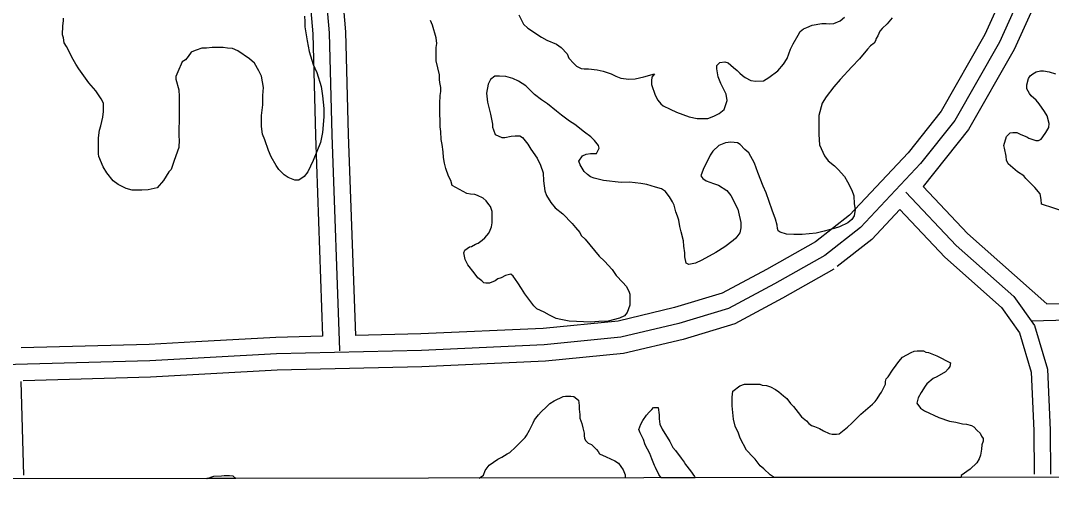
# Model space of a CAD drawing. Extents: x 3313442 to 3351311, y 721974 to 747360.
# Drawn here: x 3334296 to 3335238, y 727351 to 727794 of the extents above; entities that cross this region are included whole.
import ezdxf

# ---------------------------------------------------------------- set-up
doc = ezdxf.new("R2010")
doc.units = 0
for name, color, linetype in [('V-GRID-FRAM', 7, 'Continuous'), ('V-ROAD-CNTR', 7, 'Continuous'), ('V-SITE-VEGE', 7, 'Continuous')]:
    doc.layers.add(name, color=color, linetype=linetype)

msp = doc.modelspace()

# ---------------------------------------------------------------- linework, layer by layer
at = {"layer": 'V-GRID-FRAM'}
msp.add_lwpolyline([(3317558.4, 745536.29), (3349036.99, 745582.07), (3349071.38, 727396.82), (3317576.91, 727351.01), (3317558.4, 745536.29)], dxfattribs=at)
at = {"layer": 'V-ROAD-CNTR'}
for points in [[(3334920.65, 729274.15), (3334934.74, 729025.87), (3334947.88, 728776.95), (3334954.82, 728641.63), (3334958.34, 728594.56), (3334953.4, 728551.3), (3334941.08, 728504.25), (3334928.51, 728468.43), (3334906.15, 728427.47), (3334882.2, 728391.63), (3334824.1, 728318.36), (3334721.63, 728190.88), (3334651.65, 728115.1), (3334629.69, 728076.26), (3334607.95, 728046.08), (3334594.64, 728001.94), (3334579.22, 727941.77), (3334569.54, 727883.21), (3334578.36, 727782.47), (3334580.78, 727689.23), (3334587.68, 727492.63), (3334587.84, 727491.96)], [(3334751.92, 728252.5), (3334710.26, 728200.68), (3334639.45, 728123.99), (3334617.04, 728084.35), (3334594.32, 728052.81), (3334580.19, 728005.97), (3334564.53, 727944.86), (3334554.43, 727883.79), (3334563.38, 727781.62), (3334565.79, 727688.77), (3334572.22, 727505.43)], [(3334774.1, 728232.22), (3334733, 728181.09), (3334663.85, 728106.2), (3334642.34, 728068.16), (3334621.59, 728039.35), (3334609.09, 727997.92), (3334593.92, 727938.67), (3334584.65, 727882.63), (3334593.34, 727783.32), (3334595.77, 727689.68), (3334602.22, 727506.13)], [(3335232.81, 727865.69), (3335229.25, 727859.11), (3335190.8, 727774.05), (3335150.06, 727702.57), (3335118.6, 727663.17), (3335063.9, 727604.78), (3335031.07, 727579.16), (3334985.16, 727553.19), (3334943.28, 727530.75), (3334897.79, 727517.04), (3334844.7, 727504.47), (3334774.78, 727497.68), (3334662.5, 727492.54), (3334530.09, 727489.44), (3334414.4, 727483.03), (3334213.11, 727477.51), (3333945.75, 727470.21), (3333785.49, 727459.77), (3333645.77, 727451.64), (3333215.04, 727442.29), (3332771.34, 727438.03), (3332546.34, 727429.09), (3332305.34, 727422.66)], [(3335213.31, 727860.27), (3335177.42, 727780.87), (3335137.6, 727711.02), (3335107.25, 727672.99), (3335053.76, 727615.88), (3335022.72, 727591.67), (3334977.92, 727566.34), (3334937.51, 727544.68), (3334893.89, 727531.54), (3334842.24, 727519.3), (3334773.71, 727512.65), (3334661.98, 727507.53), (3334602.22, 727506.13)], [(3335238.92, 727844.1), (3335204.18, 727767.24), (3335162.51, 727694.13), (3335121.1, 727642.26)], [(3335121.1, 727642.26), (3335161.66, 727599.15), (3335234.14, 727534.98)], [(3335105.35, 727637.11), (3335151.21, 727588.38), (3335203.79, 727541.82), (3335222.68, 727515.36), (3335234.66, 727475.23), (3335237.21, 727419.71), (3335237.53, 727379.54)], [(3335099.78, 727621.14), (3335074.05, 727593.67), (3335042.47, 727569.03)], [(3335099.78, 727621.14), (3335140.75, 727577.6), (3335192.57, 727531.72), (3335209.02, 727508.68), (3335219.76, 727472.7), (3335222.21, 727419.3), (3335222.53, 727379.42)], [(3335039.43, 727566.65), (3335039.43, 727566.65), (3334992.39, 727540.05), (3334949.04, 727516.82), (3334901.68, 727502.55), (3334847.16, 727489.64), (3334775.85, 727482.72), (3334663.01, 727477.55), (3334530.68, 727474.45), (3334415.02, 727468.04), (3334298.57, 727464.85)], [(3335234.14, 727534.98), (3335343.64, 727537.77), (3335535.66, 727545.71), (3335637.93, 727548.41), (3335660.67, 727549.3)], [(3335219.65, 727519.61), (3335344.14, 727522.78), (3335536.17, 727530.71), (3335638.42, 727533.42), (3335661.26, 727534.31)], [(3334456.39, 727500.38), (3334413.78, 727498.01), (3334296.93, 727494.81)], [(3334572.22, 727505.43), (3334529.5, 727504.43), (3334456.39, 727500.38)], [(3334299.26, 727378.58), (3334296.8, 727464.01)]]:
    msp.add_lwpolyline(points, dxfattribs=at)
at = {"layer": 'V-SITE-VEGE'}
for p, q in [((3335102.32, 727486.21), (3335109.99, 727490.7)), ((3335109.99, 727490.7), (3335112.78, 727491.74)), ((3335112.78, 727491.74), (3335115.56, 727492.08)), ((3335115.56, 727492.08), (3335121.48, 727492.06)), ((3335121.48, 727492.06), (3335123.56, 727491.01)), ((3335123.56, 727491.01), (3335126, 727490.65)), ((3335126, 727490.65), (3335133.64, 727487.49)), ((3335096.38, 727478.92), (3335098.83, 727482.4)), ((3335098.83, 727482.4), (3335102.32, 727486.21)), ((3335133.64, 727487.49), (3335146.14, 727481.19)), ((3335146.14, 727481.19), (3335145.43, 727477.71)), ((3335089.04, 727468.51), (3335092.89, 727474.41)), ((3335092.89, 727474.41), (3335096.38, 727478.92)), ((3335141.59, 727472.85), (3335133.57, 727468.36)), ((3335144.04, 727475.63), (3335141.59, 727472.85)), ((3335145.43, 727477.71), (3335144.04, 727475.63)), ((3334953.66, 727460.28), (3334957.84, 727461.65)), ((3334957.84, 727461.65), (3334971.76, 727461.6)), ((3334971.76, 727461.6), (3334973.84, 727460.9)), ((3335086.58, 727461.56), (3335086.59, 727464)), ((3335086.59, 727464), (3335087.29, 727466.43)), ((3335087.29, 727466.43), (3335089.04, 727468.51)), ((3335124.51, 727462.12), (3335122.76, 727459.7)), ((3335130.09, 727466.98), (3335124.51, 727462.12)), ((3335133.57, 727468.36), (3335130.09, 727466.98)), ((3334946.66, 727449.86), (3334947.03, 727455.43)), ((3334947.03, 727455.43), (3334953.66, 727460.28)), ((3334973.84, 727460.9), (3334978.01, 727460.54)), ((3334978.01, 727460.54), (3334981.49, 727459.14)), ((3334981.49, 727459.14), (3334986, 727456.68)), ((3334986, 727456.68), (3334989.13, 727454.59)), ((3334989.13, 727454.59), (3334993.29, 727451.09)), ((3335078.88, 727448.36), (3335081.33, 727452.18)), ((3335081.33, 727452.18), (3335083.07, 727454.26)), ((3335083.07, 727454.26), (3335086.58, 727461.56)), ((3335119.26, 727454.14), (3335116.46, 727449.28)), ((3335122.76, 727459.7), (3335119.26, 727454.14)), ((3334776.83, 727441.05), (3334779.98, 727444.17)), ((3334779.98, 727444.17), (3334783.81, 727446.59)), ((3334783.81, 727446.59), (3334792.18, 727450.39)), ((3334792.18, 727450.39), (3334794.27, 727450.73)), ((3334794.27, 727450.73), (3334797.05, 727450.72)), ((3334797.05, 727450.72), (3334799.14, 727450.71)), ((3334799.14, 727450.71), (3334801.92, 727450.36)), ((3334801.92, 727450.36), (3334806.08, 727447.21)), ((3334806.08, 727447.21), (3334806.77, 727442.34)), ((3334946.64, 727441.86), (3334946.66, 727449.86)), ((3334993.29, 727451.09), (3334996.42, 727448.65)), ((3334996.42, 727448.65), (3334999.88, 727444.11)), ((3334999.88, 727444.11), (3335002.65, 727441.32)), ((3335064.21, 727434.15), (3335074.68, 727443.51)), ((3335074.68, 727443.51), (3335077.13, 727445.93)), ((3335077.13, 727445.93), (3335078.88, 727448.36)), ((3335116.46, 727449.28), (3335115.4, 727444.41)), ((3335115.4, 727444.41), (3335118.51, 727439.88)), ((3334766.01, 727429.26), (3334769.5, 727433.77)), ((3334769.5, 727433.77), (3334771.95, 727436.54)), ((3334771.95, 727436.54), (3334776.83, 727441.05)), ((3334806.77, 727442.34), (3334806.75, 727438.86)), ((3334806.75, 727438.86), (3334807.43, 727433.98)), ((3334807.43, 727433.98), (3334807.42, 727430.51)), ((3334864.82, 727428.57), (3334868.32, 727433.43)), ((3334868.32, 727433.43), (3334870.77, 727436.2)), ((3334870.77, 727436.2), (3334873.21, 727438.63)), ((3334873.21, 727438.63), (3334874.61, 727440.37)), ((3334874.61, 727440.37), (3334878.78, 727440.35)), ((3334878.78, 727440.35), (3334879.8, 727433.74)), ((3334879.8, 727433.74), (3334879.79, 727429.91)), ((3334947.64, 727429.68), (3334946.64, 727441.86)), ((3335002.65, 727441.32), (3335006.81, 727435.74)), ((3335006.81, 727435.74), (3335009.93, 727431.9)), ((3335059.67, 727429.64), (3335064.21, 727434.15)), ((3335118.51, 727439.88), (3335122.33, 727437.43)), ((3335122.33, 727437.43), (3335135.53, 727431.12)), ((3334761.45, 727419.53), (3334764.61, 727426.48)), ((3334764.61, 727426.48), (3334766.01, 727429.26)), ((3334807.42, 727430.51), (3334809.14, 727425.63)), ((3334809.14, 727425.63), (3334810.17, 727421.8)), ((3334861.31, 727420.23), (3334863.07, 727425.1)), ((3334863.07, 727425.1), (3334864.82, 727428.57)), ((3334879.79, 727429.91), (3334880.47, 727425.04)), ((3334880.47, 727425.04), (3334882.54, 727420.51)), ((3334949.36, 727423.41), (3334947.64, 727429.68)), ((3335009.93, 727431.9), (3335014.44, 727428.06)), ((3335014.44, 727428.06), (3335016.52, 727425.61)), ((3335016.52, 727425.61), (3335018.95, 727423.87)), ((3335052, 727422.36), (3335055.84, 727426.17)), ((3335055.84, 727426.17), (3335059.67, 727429.64)), ((3335135.53, 727431.12), (3335145.26, 727427.95)), ((3335145.26, 727427.95), (3335150.83, 727426.89)), ((3335150.83, 727426.89), (3335157.08, 727425.48)), ((3335157.08, 727425.48), (3335160.56, 727425.12)), ((3335160.56, 727425.12), (3335165.08, 727424.06)), ((3335165.08, 727424.06), (3335167.51, 727422.66)), ((3334757.25, 727412.93), (3334758.65, 727414.67)), ((3334758.65, 727414.67), (3334761.45, 727419.53)), ((3334810.17, 727421.8), (3334811.2, 727416.92)), ((3334811.2, 727416.92), (3334811.19, 727414.49)), ((3334811.19, 727414.49), (3334811.53, 727412.4)), ((3334862.35, 727417.09), (3334861.31, 727420.23)), ((3334865.46, 727411.17), (3334862.35, 727417.09)), ((3334882.54, 727420.51), (3334889.46, 727409.35)), ((3334952.46, 727416.79), (3334949.36, 727423.41)), ((3334953.84, 727412.26), (3334952.46, 727416.79)), ((3335018.95, 727423.87), (3335021.73, 727423.16)), ((3335021.73, 727423.16), (3335026.24, 727421.06)), ((3335026.24, 727421.06), (3335030.06, 727418.95)), ((3335030.06, 727418.95), (3335035.27, 727416.5)), ((3335035.27, 727416.5), (3335038.06, 727416.14)), ((3335038.06, 727416.14), (3335041.88, 727416.13)), ((3335041.88, 727416.13), (3335044.32, 727416.47)), ((3335044.32, 727416.47), (3335052, 727422.36)), ((3335167.51, 727422.66), (3335170.29, 727419.52)), ((3335170.29, 727419.52), (3335173.06, 727417.07)), ((3335173.06, 727417.07), (3335174.44, 727414.28)), ((3334748.53, 727404.27), (3334757.25, 727412.93)), ((3334811.53, 727412.4), (3334812.57, 727410.31)), ((3334812.57, 727410.31), (3334815, 727407.86)), ((3334815, 727407.86), (3334818.12, 727406.46)), ((3334818.12, 727406.46), (3334822.63, 727401.92)), ((3334867.18, 727406.29), (3334865.46, 727411.17)), ((3334871.33, 727398.28), (3334867.18, 727406.29)), ((3334889.46, 727409.35), (3334892.23, 727403.77)), ((3334959.72, 727401.45), (3334953.84, 727412.26)), ((3335174.76, 727406.28), (3335174.4, 727402.45)), ((3335174.44, 727414.28), (3335175.83, 727412.19)), ((3335175.82, 727409.76), (3335174.76, 727406.28)), ((3335175.83, 727412.19), (3335175.82, 727409.76)), ((3334735.97, 727394.91), (3334740.85, 727398.03)), ((3334740.85, 727398.03), (3334743.29, 727399.41)), ((3334743.29, 727399.41), (3334748.53, 727404.27)), ((3334822.63, 727401.92), (3334824.02, 727400.18)), ((3334824.02, 727400.18), (3334825.4, 727398.09)), ((3334825.4, 727398.09), (3334831.31, 727395.28)), ((3334873.05, 727393.4), (3334871.33, 727398.28)), ((3334892.23, 727403.77), (3334894.65, 727400.98)), ((3334894.65, 727400.98), (3334899.85, 727394)), ((3334965.61, 727395.17), (3334959.72, 727401.45)), ((3335173.34, 727396.89), (3335172.29, 727393.41)), ((3335174.4, 727402.45), (3335173.34, 727396.89)), ((3334720.97, 727382.79), (3334724.46, 727387.65)), ((3334724.46, 727387.65), (3334732.48, 727393.19)), ((3334732.48, 727393.19), (3334735.97, 727394.91)), ((3334831.31, 727395.28), (3334839.3, 727391.78)), ((3334839.3, 727391.78), (3334842.77, 727389.68)), ((3334842.77, 727389.68), (3334846.92, 727383.4)), ((3334875.47, 727387.48), (3334873.05, 727393.4)), ((3334876.5, 727385.73), (3334875.47, 727387.48)), ((3334899.85, 727394), (3334902.62, 727390.51)), ((3334902.62, 727390.51), (3334904, 727388.42)), ((3334904, 727388.42), (3334908.5, 727382.49)), ((3334967.69, 727393.07), (3334965.61, 727395.17)), ((3334972.2, 727387.14), (3334967.69, 727393.07)), ((3334975.32, 727384.35), (3334972.2, 727387.14)), ((3335170.18, 727389.94), (3335163.9, 727384.05)), ((3335172.29, 727393.41), (3335170.18, 727389.94)), ((3334466.94, 727375.66), (3334472.86, 727377.72)), ((3334472.86, 727377.72), (3334479.82, 727378.05)), ((3334479.82, 727378.05), (3334482.26, 727378.39)), ((3334482.26, 727378.39), (3334487.13, 727378.37)), ((3334487.13, 727378.37), (3334490.26, 727378.01)), ((3334490.26, 727378.01), (3334492.98, 727375.61)), ((3334715.31, 727375.93), (3334719.21, 727378.62)), ((3334719.21, 727378.62), (3334720.97, 727382.79)), ((3334846.92, 727383.4), (3334848.65, 727378.87)), ((3334848.65, 727378.87), (3334848.64, 727376.13)), ((3334879.61, 727379.11), (3334876.5, 727385.73)), ((3334881.65, 727376.18), (3334879.61, 727379.11)), ((3334908.5, 727382.49), (3334911.97, 727377.26)), ((3334911.97, 727377.26), (3334912.69, 727376.22)), ((3334981.21, 727378.76), (3334975.32, 727384.35)), ((3334984.84, 727376.33), (3334981.21, 727378.76)), ((3335155.88, 727378.16), (3335155.71, 727376.57)), ((3335163.9, 727384.05), (3335155.88, 727378.16)), ((3334466.6, 727375.57), (3334466.94, 727375.66)), ((3334492.98, 727375.61), (3334466.6, 727375.57)), ((3334848.64, 727376.13), (3334715.31, 727375.93)), ((3334912.69, 727376.22), (3334881.65, 727376.18)), ((3335155.71, 727376.57), (3334984.84, 727376.33))]:
    msp.add_line(p, q, dxfattribs=at)
for points in [[(3334563.62, 727665.86), (3334558.71, 727655.44), (3334555.57, 727651.27), (3334550.69, 727647.81), (3334546.86, 727647.82), (3334540.95, 727650.28), (3334537.13, 727652.73), (3334532.28, 727657.61), (3334529.86, 727661.45), (3334525.36, 727669.12), (3334522.95, 727675.04), (3334519.5, 727684.8), (3334517.43, 727690.02), (3334516.41, 727696.99), (3334516.44, 727707.08), (3334517.16, 727711.95), (3334517.52, 727716.82), (3334517.55, 727725.17), (3334518.27, 727732.47), (3334516.57, 727742.92), (3334514.15, 727747.79), (3334510, 727754.77), (3334505.48, 727758.61), (3334494.73, 727765.95), (3334489.86, 727768.06), (3334485.34, 727768.42), (3334481.51, 727769.13), (3334471.42, 727769.17), (3334466.2, 727768.49), (3334462.03, 727768.5), (3334456.8, 727766.78), (3334454.36, 727765.74), (3334452.27, 727764.71), (3334449.48, 727760.89), (3334447.03, 727757.77), (3334443.89, 727756.04), (3334440.03, 727747.01), (3334438.28, 727742.49), (3334438.27, 727740.05), (3334441.02, 727730.3), (3334441.35, 727724.38), (3334441.28, 727703.86), (3334440.89, 727693.07), (3334440.87, 727687.85), (3334441.21, 727684.72), (3334440.84, 727677.76), (3334436.62, 727665.95), (3334435.22, 727661.43), (3334433.81, 727657.6), (3334431.72, 727655.52), (3334426.82, 727647.54), (3334421.23, 727640.95), (3334412.87, 727639.24), (3334406.95, 727638.91), (3334398.26, 727638.94), (3334392.69, 727640.35), (3334385.4, 727643.85), (3334380.89, 727647.35), (3334375, 727654.68), (3334371.89, 727660.25), (3334367.74, 727669.66), (3334367.4, 727672.1), (3334367.45, 727686.71), (3334368.52, 727693.67), (3334369.58, 727697.49), (3334371.35, 727705.49), (3334372.06, 727710.7), (3334372.09, 727718.36), (3334370.01, 727722.19), (3334366.9, 727726.73), (3334365.17, 727729.52), (3334358.58, 727736.84), (3334349.58, 727749.75), (3334346.81, 727753.94), (3334343, 727760.21), (3334340.93, 727764.74), (3334338.16, 727769.97), (3334336.09, 727773.46), (3334335.41, 727777.98), (3334334.72, 727780.77), (3334334.75, 727788.77), (3334335.46, 727793.29), (3334335.47, 727795.73)], [(3334555.73, 727797.76), (3334556.06, 727792.88), (3334556.04, 727788.01), (3334558.08, 727775.13), (3334560.14, 727765.38), (3334563.58, 727753.54), (3334567.03, 727746.22), (3334570.81, 727733.33), (3334572.18, 727724.98), (3334573.53, 727713.49), (3334573.5, 727705.84), (3334572.06, 727691.58), (3334570.29, 727682.19), (3334563.62, 727665.86)], [(3334714.26, 727558.87), (3334710.8, 727563.4), (3334704.91, 727570.73), (3334702.49, 727575.61), (3334701.47, 727581.53), (3334702.17, 727583.96), (3334706.36, 727587.08), (3334708.45, 727587.42), (3334711.93, 727589.5), (3334714.37, 727590.53), (3334718.21, 727593.3), (3334720.65, 727595.38), (3334724.14, 727599.55), (3334725.54, 727602.33), (3334726.6, 727605.45), (3334727.31, 727608.93), (3334727.34, 727619.37), (3334725.62, 727623.9), (3334724.23, 727625.64), (3334721.81, 727629.13), (3334719.03, 727631.57), (3334713.82, 727634.03), (3334711.39, 727634.73), (3334707.57, 727635.09), (3334704.09, 727635.8), (3334690.54, 727643.15), (3334689.52, 727647.68), (3334687.44, 727651.52), (3334685.03, 727658.48), (3334683.65, 727663.36), (3334682.63, 727668.58), (3334682.3, 727673.8), (3334681.63, 727680.42), (3334680.6, 727684.94), (3334680.27, 727692.25), (3334679.6, 727696.78), (3334679.62, 727703.04), (3334679.28, 727707.56), (3334679.33, 727720.09), (3334679.68, 727723.22), (3334679.69, 727725.31), (3334680.4, 727728.78), (3334680.41, 727732.61), (3334679.38, 727737.14), (3334679.04, 727739.92), (3334679.06, 727744.1), (3334675.97, 727756.98), (3334676.01, 727769.16), (3334676.72, 727772.64), (3334676.04, 727777.86), (3334672.6, 727789.35), (3334670.88, 727793.88)], [(3334751.62, 727798.82), (3334755.77, 727790.46), (3334759.93, 727786.62), (3334772.43, 727778.57), (3334777.29, 727775.77), (3334785.98, 727772.26), (3334790.14, 727769.12), (3334795.69, 727763.18), (3334797.41, 727759.35), (3334801.92, 727754.46), (3334804.35, 727752.02), (3334808.52, 727749.91), (3334811.3, 727749.56), (3334815.12, 727749.55), (3334823.12, 727748.82), (3334828.69, 727747.41), (3334835.98, 727744.95), (3334840.15, 727742.85), (3334844.67, 727741.09), (3334851.97, 727740.02), (3334857.89, 727740.35), (3334865.9, 727742.41), (3334875.65, 727745.16), (3334873.21, 727742.04), (3334872.85, 727738.56), (3334872.83, 727735.43), (3334876.28, 727725.67), (3334878.7, 727721.14)], [(3335092.6, 727796.26), (3335088.06, 727790.71), (3335083.52, 727786.55), (3335081.42, 727784.12), (3335079.67, 727779.6), (3335078.26, 727777.17), (3335077.56, 727775.09), (3335076.17, 727773.01), (3335073.02, 727770.58), (3335070.23, 727767.46), (3335062.89, 727758.78), (3335055.91, 727751.5), (3335045.08, 727739.71), (3335039.49, 727733.12), (3335032.5, 727724.09), (3335028.66, 727718.19), (3335025.83, 727707.07), (3335025.77, 727689.67), (3335026.44, 727680.27), (3335030.93, 727670.17), (3335034.39, 727665.63), (3335039.94, 727661.09), (3335043.41, 727657.6), (3335049.3, 727651.32), (3335052.07, 727646.43), (3335055.87, 727638.77), (3335057.59, 727633.54), (3335057.92, 727626.23), (3335058.94, 727621.01), (3335057.88, 727615.45), (3335055.78, 727611.98), (3335052.29, 727608.86), (3335044.62, 727605.4), (3335039.74, 727603.68), (3335030.69, 727601.28), (3335023.38, 727599.56), (3335010.5, 727598.21), (3335002.84, 727598.24), (3334996.23, 727598.61), (3334990.33, 727600.37), (3334988.59, 727601.77), (3334987.9, 727603.86), (3334987.56, 727606.99), (3334986.19, 727612.21), (3334983.09, 727620.58), (3334977.57, 727636.25), (3334974.81, 727642.53), (3334969.98, 727655.07), (3334966.88, 727663.43), (3334961.69, 727672.84), (3334958.23, 727675.98), (3334953.72, 727680.52), (3334951.29, 727681.92), (3334945.38, 727682.64), (3334940.5, 727681.96), (3334934.23, 727679.55), (3334928.99, 727674.35), (3334926.55, 727670.88), (3334919.89, 727657.68), (3334917.78, 727651.77), (3334919.86, 727649.32), (3334922.64, 727647.23), (3334929.59, 727644.77), (3334934.1, 727643.36), (3334941.74, 727638.46), (3334945.21, 727633.93), (3334951.77, 727621.38), (3334952.46, 727618.59), (3334954.52, 727609.19), (3334954.5, 727604.32), (3334953.44, 727599.8), (3334949.94, 727594.94), (3334947.5, 727592.86), (3334939.83, 727586.98), (3334931.46, 727581.78), (3334918.91, 727574.87), (3334912.98, 727572.1), (3334907.07, 727571.08), (3334904.63, 727572.13), (3334903.26, 727578.05), (3334903.27, 727581.53), (3334902.25, 727587.8), (3334901.92, 727592.67), (3334899.86, 727600.68), (3334898.83, 727605.56), (3334897.81, 727611.47), (3334896.43, 727614.96), (3334895.05, 727619.14), (3334894.37, 727621.58), (3334893.68, 727625.06), (3334891.95, 727628.2), (3334889.18, 727632.73), (3334887.11, 727635.52), (3334885.72, 727637.61), (3334881.9, 727640.06), (3334876.34, 727641.47)], [(3334878.7, 727721.14), (3334881.47, 727717.65), (3334883.55, 727715.91), (3334889.81, 727712.76), (3334895.71, 727709.95), (3334907.18, 727705.73), (3334914.48, 727704.32), (3334924.22, 727704.28), (3334929.8, 727706.35), (3334934.68, 727708.77), (3334939.21, 727712.58), (3334942.02, 727720.58), (3334941, 727726.5), (3334936.16, 727736.26), (3334933.75, 727742.18), (3334932.39, 727749.49), (3334932.39, 727752.62), (3334935.19, 727755.39), (3334939.71, 727756.08), (3334942.84, 727755.02), (3334947.7, 727750.83), (3334951.17, 727748.03), (3334953.59, 727745.59), (3334956.02, 727743.49), (3334958.45, 727741.75), (3334963.66, 727738.95), (3334968.18, 727738.23), (3334975.14, 727738.56), (3334980.02, 727741.67), (3334988.4, 727747.91), (3334993.29, 727753.81), (3334996.78, 727759.01), (3334999.95, 727767.7), (3335002.4, 727772.56), (3335006.95, 727780.2), (3335008.7, 727783.67), (3335011.84, 727786.1), (3335014.63, 727787.48), (3335019.51, 727789.55), (3335028.56, 727790.91), (3335032.39, 727790.9), (3335035.86, 727790.54), (3335039.34, 727790.88), (3335045.27, 727793.29), (3335049.11, 727796.76)], [(3335251.7, 727618.61), (3335229.1, 727625.99), (3335228.77, 727630.17), (3335228.09, 727635.39), (3335223.24, 727641.33), (3335219.42, 727644.82), (3335214.92, 727649.36), (3335213.19, 727651.8), (3335207.28, 727655.64), (3335198.61, 727662.98), (3335197.23, 727666.12), (3335196.89, 727669.95), (3335195.53, 727677.26), (3335194.84, 727679.7), (3335197.3, 727687.69), (3335200.45, 727691.16), (3335202.89, 727691.5), (3335206.71, 727691.48), (3335210.19, 727689.73), (3335215.74, 727687.63), (3335217.48, 727686.23), (3335224.08, 727684.12), (3335226.52, 727684.11), (3335228.96, 727685.49), (3335230.36, 727687.58), (3335233.15, 727691.39), (3335235.95, 727695.91), (3335236.32, 727699.73), (3335234.25, 727706.7), (3335231.83, 727710.54), (3335226.98, 727717.51), (3335224.21, 727721), (3335219.7, 727724.84), (3335218.31, 727726.94), (3335215.9, 727731.47), (3335215.91, 727734.95), (3335217.32, 727740.86), (3335218.72, 727743.29), (3335221.16, 727745.02), (3335224.3, 727746.75), (3335228.13, 727747.78), (3335230.91, 727747.77), (3335236.13, 727746.71), (3335242.04, 727744.95)], [(3334876.34, 727641.47), (3334868.69, 727643.93), (3334863.13, 727645), (3334852.7, 727646.08), (3334845.04, 727645.76), (3334829.04, 727647.55), (3334820.35, 727649.67), (3334817.22, 727651.07), (3334814.45, 727653.17), (3334811.32, 727655.96), (3334807.52, 727661.89), (3334806.49, 727665.37), (3334809.63, 727670.23), (3334813.12, 727671.61), (3334816.95, 727672.3), (3334822.52, 727672.28), (3334824.97, 727677.14), (3334824.28, 727679.58), (3334820.82, 727684.11), (3334817.35, 727687.6), (3334811.45, 727691.8), (3334802.77, 727698.79), (3334797.91, 727701.94), (3334790.62, 727707.18), (3334786.11, 727711.02), (3334777.79, 727717.66), (3334772.23, 727721.16), (3334765.98, 727726.05), (3334758.01, 727734.08), (3334751.41, 727738.28), (3334746.2, 727740.73), (3334739.6, 727742.5), (3334734.03, 727742.86), (3334729.51, 727742.88), (3334725.67, 727739.76), (3334723.57, 727735.59), (3334722.15, 727727.25), (3334722.81, 727719.24), (3334725.56, 727708.1), (3334727.62, 727699.05), (3334727.61, 727696.26), (3334728.3, 727693.82), (3334730.02, 727689.64), (3334735.92, 727686.84), (3334738.71, 727686.83), (3334744.63, 727688.2), (3334748.11, 727688.54), (3334752.63, 727688.52), (3334755.06, 727686.77), (3334759.92, 727680.84), (3334762.68, 727676.31), (3334768.22, 727667.94), (3334771.33, 727661.67), (3334773.74, 727654.7), (3334774.06, 727647.39), (3334775.43, 727638.34), (3334776.8, 727633.81), (3334780.96, 727627.53), (3334784.77, 727622.65), (3334791.71, 727617.06), (3334800.38, 727608.33), (3334803.49, 727604.84), (3334807.31, 727600.3), (3334808.69, 727597.52), (3334812.16, 727594.02), (3334824.98, 727578.67), (3334829.83, 727574.13), (3334836.77, 727566.45), (3334840.57, 727560.87), (3334846.47, 727554.59), (3334849.59, 727551.1), (3334852.01, 727546.57), (3334853.04, 727543.78), (3334853.01, 727533.69), (3334850.55, 727527.09), (3334848.1, 727523.96), (3334843.57, 727521.89), (3334833.12, 727519.14), (3334824.77, 727518.82), (3334817.46, 727518.15), (3334797.63, 727519.27), (3334789.98, 727520.68), (3334785.81, 727521.74), (3334779.56, 727524.55), (3334774.7, 727527.35), (3334768.1, 727530.5), (3334765.32, 727533.3), (3334757.01, 727544.11), (3334753.89, 727548.99), (3334750.78, 727554.22), (3334746.28, 727560.15), (3334744.2, 727562.24), (3334739.32, 727560.87), (3334735.49, 727558.8), (3334732.35, 727557.76), (3334729.91, 727556.03), (3334724.69, 727553.96), (3334721.55, 727553.97), (3334719.47, 727554.33), (3334717.73, 727556.08), (3334714.26, 727558.87)]]:
    msp.add_lwpolyline(points, dxfattribs=at)

doc.saveas('drawing.dxf')
